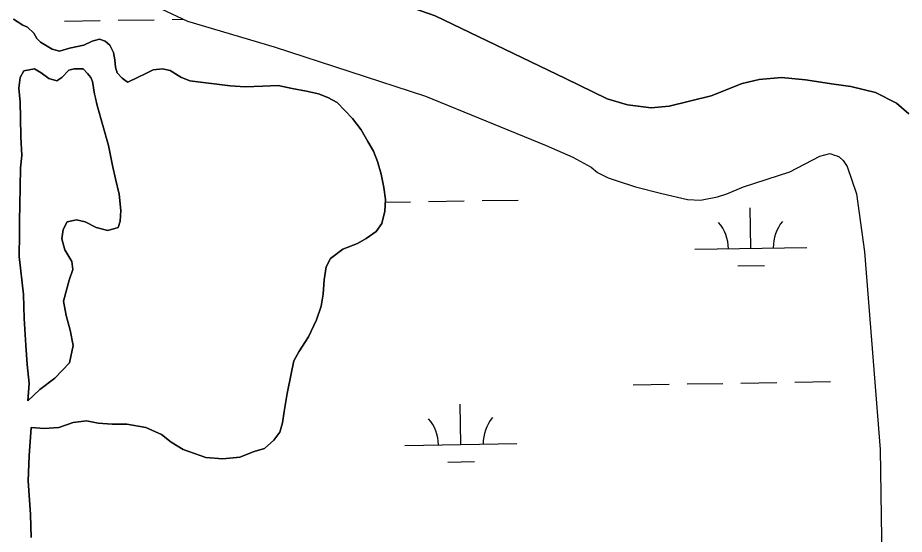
# Model space of a CAD drawing. Extents: x 3855477 to 3893699, y 299188 to 325115.
# Drawn here: x 3861571 to 3862361, y 320303 to 320764 of the extents above; entities that cross this region are included whole.
import ezdxf

# ---------------------------------------------------------------- set-up
doc = ezdxf.new("R2010")
doc.units = 0
doc.layers.add('V-TOPO-SHOR', color=7, linetype='Continuous')
doc.layers.add('V-WETL-SWMP', color=7, linetype='Continuous')

msp = doc.modelspace()

# ---------------------------------------------------------------- linework, layer by layer
at = {"layer": 'V-TOPO-SHOR'}
msp.add_line((3861667.46, 320707.77), (3861668.93, 320706.76), dxfattribs=at)
for points in [[(3861571.56, 320943.99), (3861582.55, 320946.02), (3861586.21, 320945.48), (3861589.33, 320942.33), (3861614.68, 320895.15), (3861636.88, 320843.81), (3861648.24, 320818.66), (3861661.21, 320800.82), (3861672.12, 320787.17), (3861689.31, 320776.63), (3861722.15, 320761.29), (3861799.38, 320738.4), (3861934.51, 320694.29)], [(3861754, 320857.09), (3861777.41, 320831.84), (3861789.41, 320823.4), (3861828.04, 320806.45), (3861942.95, 320766.06), (3862059.34, 320709.96), (3862096.4, 320691.97), (3862114.68, 320686.64), (3862135.6, 320683.91), (3862151.83, 320685.39), (3862189.03, 320694.61), (3862216.83, 320705.45), (3862232.02, 320709.03), (3862251.92, 320711.02), (3862273.36, 320708.8), (3862298.46, 320705.01), (3862313.62, 320702.83), (3862335.57, 320697.48), (3862354.36, 320687.96), (3862365.3, 320678.48)], [(3861567.01, 320762.92), (3861575.33, 320757.7), (3861579.7, 320755.69), (3861585.25, 320750.48), (3861588.01, 320745.69), (3861591.18, 320742.49), (3861601.49, 320736.07), (3861608.25, 320734.44), (3861617.02, 320737.18), (3861629.77, 320739.89), (3861637.35, 320743.43), (3861643.73, 320744.99), (3861648.89, 320743.37), (3861652.85, 320739.77), (3861656.4, 320733.38), (3861657.56, 320726.61), (3861657.92, 320720.24), (3861659.49, 320715.06), (3861663.84, 320710.26), (3861667.46, 320707.77)], [(3861639.43, 320696.18), (3861637.5, 320707.33), (3861635.93, 320710.92), (3861633.17, 320714.52), (3861629.21, 320718.52), (3861621.25, 320718.56), (3861616.46, 320717.4), (3861610.06, 320711.06), (3861605.67, 320707.9), (3861598.51, 320709.93), (3861591.77, 320715.14), (3861585.82, 320718.76), (3861576.26, 320716.82), (3861573.05, 320710.87), (3861571.8, 320701.32), (3861572.93, 320688.98), (3861573.25, 320675.04), (3861573.56, 320657.93), (3861574.66, 320641.2), (3861573.41, 320630.46), (3861572.92, 320612.96), (3861572.83, 320597.03), (3861572.36, 320583.5), (3861572.29, 320571.56), (3861572.18, 320551.27), (3861575.98, 320517.41), (3861576.66, 320495.92), (3861578.12, 320472.03), (3861579.23, 320454.91), (3861581.12, 320437.78), (3861579.88, 320422.41)], [(3861668.93, 320706.76), (3861678.1, 320711.09), (3861684.48, 320714.23), (3861691.66, 320717.78), (3861700.02, 320718.53), (3861706.78, 320717.3), (3861716.29, 320711.28), (3861724.23, 320708.05), (3861760.41, 320703.48), (3861773.53, 320702.61), (3861789.45, 320703.33), (3861802.98, 320703.65), (3861815.69, 320701.19), (3861828.41, 320698.74), (3861839.14, 320696.29), (3861847.47, 320693.07)], [(3861579.88, 320422.41), (3861590.67, 320432.69), (3861603.85, 320442.57), (3861617.06, 320456.42), (3861620.32, 320471.91), (3861617.61, 320485.46), (3861614.1, 320498.6), (3861611.78, 320511.34), (3861616.66, 320530.02), (3861619.89, 320539.54), (3861619.13, 320546.71), (3861612.83, 320557.09), (3861610.09, 320567.05), (3861611.33, 320575.4), (3861614.95, 320582.14), (3861623.31, 320584.08), (3861630.86, 320582.05), (3861640.78, 320577.23), (3861651.11, 320574.39), (3861660.27, 320577.12), (3861662.29, 320582.68), (3861662.74, 320592.22), (3861661.23, 320606.95), (3861658.12, 320620.49), (3861655.4, 320632.44), (3861651.92, 320650.36), (3861641.76, 320685.82), (3861639.6, 320695.44)], [(3861847.47, 320693.07), (3861855.81, 320688.65), (3861869.25, 320674.25), (3861877.15, 320664.26), (3861883.07, 320653.89), (3861888.19, 320645.11), (3861891.72, 320635.94), (3861894.84, 320624.78), (3861897.16, 320612.84), (3861898.7, 320602.09), (3861898.25, 320591.75), (3861895.4, 320580.62), (3861890.59, 320573.49), (3861881.41, 320567.18), (3861873.82, 320562.84), (3861860.67, 320557.74), (3861849.88, 320549.44), (3861845.86, 320541.91), (3861844.21, 320530.38), (3861843.35, 320517.65), (3861841.3, 320506.92), (3861837.25, 320494.61), (3861830.01, 320479.54), (3861821.58, 320466.06), (3861817.17, 320458.12), (3861814.72, 320446.6), (3861811.04, 320429.11), (3861808.57, 320412.82), (3861806.92, 320402.88), (3861804.49, 320394.54), (3861799.28, 320387.41), (3861790.89, 320379.9), (3861781.72, 320377.16)], [(3861934.51, 320694.29), (3862041.94, 320650.33), (3862065.93, 320639.75), (3862082.08, 320630.78), (3862087.81, 320626.04), (3862097.19, 320621.29), (3862104.5, 320619.16), (3862121.71, 320613.32), (3862145.2, 320607.44), (3862168.17, 320602.09), (3862179.66, 320601.51), (3862194.84, 320604.56), (3862203.21, 320607.13), (3862217.88, 320613.32), (3862259.25, 320626.68), (3862285.98, 320640.65), (3862294.87, 320643.22), (3862295.92, 320642.69), (3862299.05, 320641.63), (3862301.13, 320641.09), (3862303.22, 320640.04), (3862306.86, 320636.88), (3862310.49, 320631.64), (3862318.72, 320607.03), (3862325.76, 320555.24), (3862339.97, 320379.03), (3862342.66, 320200.79)], [(3861781.72, 320377.16), (3861768.96, 320372.06), (3861753.84, 320370.55), (3861738.73, 320371.82), (3861718.48, 320379.09), (3861707.77, 320385.51), (3861699.06, 320392.33), (3861685.17, 320398.77), (3861668.08, 320401.64), (3861654.95, 320401.71), (3861642.62, 320402.57), (3861632.29, 320404.62), (3861620.35, 320403.09), (3861607.6, 320398.79), (3861594.46, 320397.66), (3861582.93, 320398.52)], [(3861582.93, 320398.52), (3861581.2, 320373.46), (3861580.29, 320351.17), (3861582.11, 320320.91), (3861582.8, 320300.61)]]:
    msp.add_lwpolyline(points, dxfattribs=at)
at = {"layer": 'V-WETL-SWMP'}
for p, q in [((3861612.46, 320761.2), (3861644.45, 320761.72)), ((3861660.45, 320761.98), (3861692.45, 320762.5)), ((3861708.45, 320762.76), (3861718.65, 320762.93)), ((3861937.03, 320600.29), (3861969.03, 320600.81)), ((3861985.02, 320601.07), (3862017.02, 320601.59)), ((3861898.59, 320599.66), (3861921.03, 320600.03)), ((3862224.59, 320558.54), (3862224.01, 320594.53)), ((3862174.6, 320557.72), (3862274.59, 320559.35)), ((3862212.85, 320542.91), (3862236.84, 320543.3)), ((3862119.72, 320436.74), (3862151.71, 320437.26)), ((3862167.71, 320437.52), (3862199.71, 320438.05)), ((3862215.71, 320438.31), (3862247.7, 320438.83)), ((3862263.7, 320439.09), (3862295.7, 320439.61)), ((3861965.97, 320383.49), (3861965.39, 320419.48)), ((3861915.98, 320382.67), (3862015.97, 320384.3)), ((3861954.23, 320367.86), (3861978.22, 320368.26))]:
    msp.add_line(p, q, dxfattribs=at)
for points in [[(3862365.3, 320678.48), (3862354.36, 320687.96), (3862335.57, 320697.48), (3862313.62, 320702.83), (3862298.46, 320705.01), (3862273.36, 320708.81), (3862251.92, 320711.02), (3862232.02, 320709.03), (3862216.83, 320705.45), (3862189.03, 320694.61), (3862151.83, 320685.39), (3862135.6, 320683.91), (3862114.68, 320686.64), (3862096.4, 320691.97), (3862059.34, 320709.96), (3861942.95, 320766.06), (3861828.04, 320806.45), (3861789.41, 320823.4), (3861777.41, 320831.84), (3861754, 320857.09), (3861747.8, 320872.3)], [(3861689.31, 320776.63), (3861722.15, 320761.29), (3861799.38, 320738.4), (3861934.51, 320694.29), (3862041.94, 320650.33), (3862065.93, 320639.75), (3862082.08, 320630.78), (3862087.81, 320626.04), (3862097.19, 320621.29), (3862104.5, 320619.16), (3862121.71, 320613.32), (3862145.2, 320607.44), (3862168.17, 320602.09), (3862179.66, 320601.5), (3862194.84, 320604.56), (3862203.21, 320607.13), (3862217.88, 320613.32), (3862259.24, 320626.68), (3862285.98, 320640.65), (3862294.87, 320643.22), (3862295.92, 320642.69), (3862299.05, 320641.63), (3862301.13, 320641.09), (3862303.22, 320640.04), (3862306.86, 320636.88), (3862310.49, 320631.64), (3862318.72, 320607.03), (3862325.76, 320555.24), (3862339.97, 320379.03), (3862342.66, 320200.79)], [(3861582.11, 320320.91), (3861580.29, 320351.17), (3861581.2, 320373.46), (3861582.93, 320398.52), (3861594.46, 320397.66), (3861607.6, 320398.79), (3861620.35, 320403.09), (3861632.29, 320404.62), (3861642.62, 320402.58), (3861654.95, 320401.71), (3861668.08, 320401.64), (3861685.17, 320398.77), (3861699.06, 320392.33), (3861707.77, 320385.52), (3861718.48, 320379.09), (3861738.73, 320371.82), (3861753.84, 320370.55), (3861768.96, 320372.06), (3861781.72, 320377.16), (3861790.89, 320379.9), (3861799.28, 320387.41), (3861804.49, 320394.54), (3861806.92, 320402.88), (3861808.57, 320412.82), (3861811.04, 320429.11), (3861814.72, 320446.6), (3861817.17, 320458.12), (3861821.58, 320466.05), (3861830.01, 320479.54), (3861837.25, 320494.61), (3861841.3, 320506.92), (3861843.35, 320517.65), (3861844.21, 320530.38), (3861845.86, 320541.91), (3861849.88, 320549.44), (3861860.67, 320557.74), (3861873.82, 320562.84), (3861881.4, 320567.17), (3861890.59, 320573.49), (3861895.4, 320580.62), (3861898.25, 320591.75), (3861898.7, 320602.09), (3861897.17, 320612.84), (3861894.84, 320624.79), (3861891.72, 320635.94), (3861888.19, 320645.11), (3861883.06, 320653.89), (3861877.15, 320664.26), (3861869.25, 320674.25), (3861855.8, 320688.65), (3861847.47, 320693.07), (3861839.14, 320696.29), (3861828.41, 320698.74), (3861815.69, 320701.19), (3861802.98, 320703.65), (3861789.45, 320703.33), (3861773.53, 320702.61), (3861760.41, 320703.48), (3861724.23, 320708.05), (3861716.29, 320711.28), (3861706.78, 320717.3), (3861700.02, 320718.53), (3861691.66, 320717.78), (3861684.48, 320714.23), (3861678.1, 320711.09), (3861668.93, 320706.76), (3861667.46, 320707.77), (3861663.84, 320710.26), (3861659.48, 320715.06), (3861657.92, 320720.24), (3861657.56, 320726.61), (3861656.4, 320733.38), (3861652.85, 320739.77), (3861648.89, 320743.37), (3861643.73, 320744.99), (3861637.35, 320743.43), (3861629.77, 320739.89), (3861617.02, 320737.18), (3861608.25, 320734.44), (3861601.49, 320736.07), (3861591.18, 320742.49), (3861588.01, 320745.69), (3861585.25, 320750.48), (3861579.7, 320755.69), (3861575.34, 320757.7), (3861567.01, 320762.92)], [(3861582.8, 320300.61), (3861582.11, 320320.91)]]:
    msp.add_lwpolyline(points, dxfattribs=at)
msp.add_lwpolyline([(3861579.88, 320422.41), (3861581.12, 320437.78), (3861579.23, 320454.91), (3861578.12, 320472.03), (3861576.66, 320495.92), (3861575.98, 320517.41), (3861572.18, 320551.27), (3861572.29, 320571.56), (3861572.36, 320583.5), (3861572.83, 320597.03), (3861572.91, 320612.95), (3861573.41, 320630.46), (3861574.66, 320641.2), (3861573.56, 320657.93), (3861573.25, 320675.04), (3861572.93, 320688.97), (3861571.8, 320701.32), (3861573.04, 320710.86), (3861576.26, 320716.82), (3861585.82, 320718.76), (3861591.77, 320715.14), (3861598.51, 320709.93), (3861605.67, 320707.9), (3861610.06, 320711.06), (3861616.46, 320717.4), (3861621.25, 320718.57), (3861629.21, 320718.52), (3861633.17, 320714.52), (3861635.93, 320710.92), (3861637.5, 320707.33), (3861639.43, 320696.18), (3861641.77, 320685.82), (3861651.92, 320650.36), (3861655.4, 320632.44), (3861658.12, 320620.49), (3861661.23, 320606.95), (3861662.74, 320592.22), (3861662.29, 320582.68), (3861660.27, 320577.12), (3861651.11, 320574.38), (3861640.78, 320577.23), (3861630.86, 320582.05), (3861623.31, 320584.08), (3861614.95, 320582.14), (3861611.33, 320575.39), (3861610.1, 320567.05), (3861612.83, 320557.09), (3861619.14, 320546.71), (3861619.89, 320539.54), (3861616.66, 320530.02), (3861611.78, 320511.34), (3861614.1, 320498.6), (3861617.61, 320485.46), (3861620.32, 320471.91), (3861617.06, 320456.42), (3861603.85, 320442.57), (3861590.67, 320432.69)], close=True, dxfattribs=at)
for centre, start, end in [((3862169.35, 320558.11), 0.16154, 41.7052), ((3862279.82, 320559.91), 140.16154, 181.7052), ((3861910.73, 320383.06), 0.16154, 41.7052), ((3862021.2, 320384.86), 140.16154, 181.7052)]:
    msp.add_arc(centre, 35.25, start, end, dxfattribs=at)

doc.saveas('drawing.dxf')
